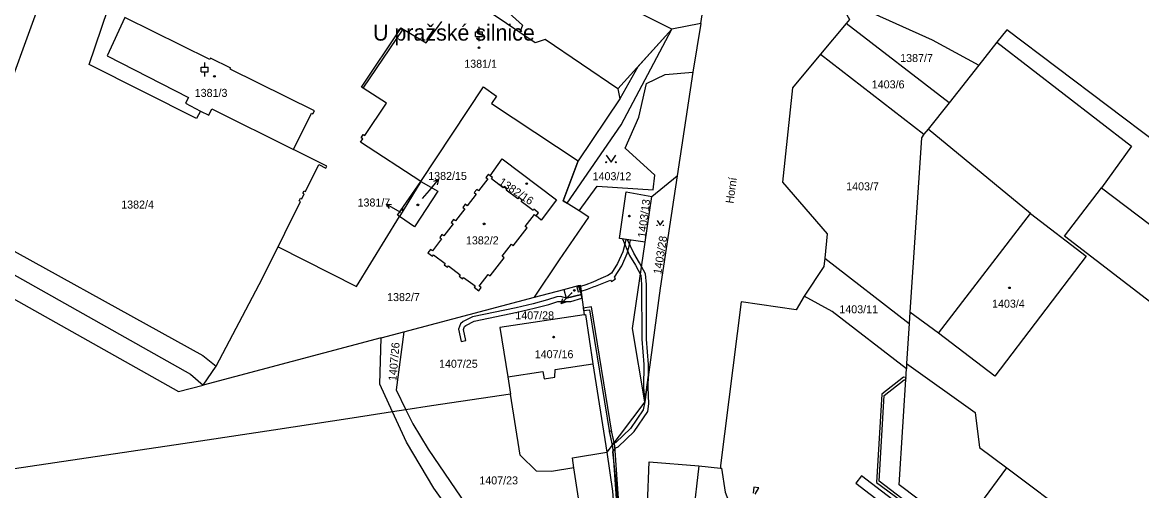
# Model space of a CAD drawing. Extents: x -756746 to -753363, y -1166406 to -1161727.
# Drawn here: x -755028.6 to -754790.9, y -1164168.9 to -1164069.4 of the extents above; entities that cross this region are included whole.
import ezdxf

# ---------------------------------------------------------------- set-up
doc = ezdxf.new("R2010")
doc.units = 0
for name, color, linetype in [('Hranice parcel', 7, 'Continuous'), ('Parcelní čísla', 7, 'Continuous'), ('Pop  PČ popisy', 7, 'Continuous'), ('Vnitřní kresba', 7, 'Continuous'), ('Věcná břemena k části', 7, 'Continuous'), ('Značky budov', 7, 'Continuous'), ('Značky kultur', 7, 'Continuous')]:
    doc.layers.add(name, color=color, linetype=linetype)

msp = doc.modelspace()

# ---------------------------------------------------------------- linework, layer by layer
at = {"layer": 'Hranice parcel'}
for p, q in [((-754884.49, -1164069.6), (-754879.56, -1164037.71)), ((-755041.82, -1164111.74), (-755023.25, -1164060.61)), ((-754890.62, -1164070.86), (-754902.1, -1164083.52)), ((-754884.49, -1164069.6), (-754890.62, -1164070.86)), ((-754853.62, -1164069.62), (-754859.06, -1164076.16)), ((-754831.71, -1164086.49), (-754853.62, -1164069.62)), ((-754859.06, -1164076.16), (-754837.15, -1164093.14)), ((-754825.44, -1164078.49), (-754831.71, -1164086.49)), ((-754894.91, -1164106.37), (-754889.52, -1164101.97)), ((-754943.95, -1164103.21), (-754948.51, -1164110.65)), ((-754896.34, -1164116.13), (-754894.91, -1164106.37)), ((-754858.18, -1164119.5), (-754840.24, -1164133.36)), ((-754947.55, -1164135.15), (-754919.85, -1164127.8)), ((-754919.85, -1164127.8), (-754913.57, -1164126.13)), ((-754909.84, -1164127.23), (-754909.28, -1164131.54)), ((-754952.38, -1164136.43), (-754947.55, -1164135.15)), ((-754952.38, -1164136.43), (-754990.22, -1164146.48)), ((-754990.22, -1164146.48), (-754987.47, -1164142.44)), ((-754907.4, -1164141.97), (-754904.43, -1164160.77)), ((-754947.14, -1164151.75), (-754949.97, -1164152.19)), ((-754941.71, -1164150.91), (-754947.14, -1164151.75)), ((-754896.41, -1164150.01), (-754904.43, -1164160.77)), ((-754949.97, -1164152.19), (-754958.55, -1164153.51)), ((-754884.91, -1164163.63), (-754880.3, -1164164.13))]:
    msp.add_line(p, q, dxfattribs=at)
for points in [[(-754890.62, -1164070.86), (-754902.96, -1164064.67), (-754924.88, -1164051.24)], [(-754922.97, -1164071.51), (-754934.3, -1164063.78), (-754932.37, -1164060.92)], [(-754932.37, -1164060.92), (-754922.4, -1164069.97), (-754922.97, -1164071.51)], [(-754855.7, -1164063.88), (-754835.34, -1164073.06), (-754825.44, -1164078.49)], [(-754855.7, -1164063.88), (-754852.92, -1164068.77), (-754853.62, -1164069.62)], [(-754990.74, -1164088.28), (-754991.64, -1164089.81), (-755014.45, -1164078.34), (-755010.43, -1164066.65)], [(-754971.03, -1164096.4), (-754967.18, -1164088.7), (-754966.89, -1164088.85), (-754966.55, -1164088.17), (-754984.43, -1164079.36), (-754984.33, -1164079.15), (-754988.62, -1164076.96), (-754988.76, -1164077.24), (-755006.81, -1164068.35), (-755010.61, -1164076.51), (-754993.31, -1164085.32), (-754993.94, -1164086.56), (-754990.74, -1164088.28)], [(-755128.41, -1164071.24), (-755117.28, -1164080.24), (-755087.68, -1164092.23), (-755071.5, -1164099.21), (-755049.32, -1164109.35), (-755043.07, -1164114.78), (-755037.54, -1164119.04), (-754992.9, -1164144.18), (-754990.22, -1164146.48)], [(-754884.49, -1164069.6), (-754886.21, -1164079.96), (-754889.52, -1164101.97)], [(-754787.41, -1164095.22), (-754819.47, -1164070.96), (-754821.62, -1164073.62), (-754825.44, -1164078.49)], [(-754902.1, -1164083.52), (-754917.57, -1164073.01), (-754919.71, -1164073.73), (-754922.97, -1164071.51)], [(-754859.06, -1164076.16), (-754865.01, -1164083.33), (-754867.11, -1164103.35), (-754857.69, -1164114.33), (-754858.18, -1164119.5)], [(-754943.95, -1164103.21), (-754930.69, -1164083.1), (-754927.91, -1164085.06), (-754928.97, -1164086.66), (-754910.52, -1164098.78)], [(-754902.1, -1164083.52), (-754901.68, -1164085.65), (-754910.52, -1164098.78)], [(-754990.74, -1164088.28), (-754989.01, -1164089.12), (-754988.38, -1164087.76), (-754971.03, -1164096.4)], [(-754831.71, -1164086.49), (-754836.18, -1164092.06), (-754837.15, -1164093.14)], [(-754837.15, -1164093.14), (-754837.63, -1164093.9), (-754840.09, -1164130.99), (-754840.24, -1164133.36)], [(-754974.3, -1164117.07), (-754972.88, -1164114.21), (-754969.52, -1164107.43), (-754969.79, -1164107.29), (-754969.53, -1164106.76), (-754969.26, -1164106.89), (-754968.74, -1164105.83), (-754969, -1164105.7), (-754968.74, -1164105.17), (-754968.47, -1164105.3), (-754965.64, -1164099.58), (-754964.12, -1164100.34), (-754963.92, -1164099.93), (-754971.03, -1164096.4)], [(-754929.22, -1164101.97), (-754926.7, -1164098.38), (-754915.13, -1164107.08), (-754918.4, -1164111.44), (-754919.45, -1164110.52)], [(-754919.85, -1164127.8), (-754914.51, -1164119.86), (-754908.27, -1164110.77), (-754910.36, -1164109.44), (-754913.74, -1164107.28), (-754910.52, -1164098.78)], [(-754929.22, -1164101.97), (-754929.62, -1164101.66), (-754930.14, -1164102.34), (-754929.75, -1164102.64), (-754931.71, -1164105.19), (-754932.1, -1164104.89), (-754932.63, -1164105.56), (-754932.23, -1164105.87), (-754934.14, -1164108.35), (-754934.53, -1164108.04), (-754935.05, -1164108.71), (-754934.65, -1164109.02), (-754936.6, -1164111.56), (-754937, -1164111.25), (-754937.52, -1164111.92), (-754937.12, -1164112.22), (-754939.07, -1164114.76), (-754939.47, -1164114.45), (-754939.96, -1164115.09), (-754939.56, -1164115.4), (-754941.52, -1164117.95), (-754941.92, -1164117.64), (-754942.46, -1164118.34), (-754941.49, -1164119.07), (-754941.28, -1164118.78), (-754938.8, -1164120.65), (-754939.01, -1164120.93), (-754938.32, -1164121.44), (-754938.11, -1164121.16), (-754935.59, -1164123.06), (-754935.8, -1164123.34), (-754935.1, -1164123.86), (-754934.89, -1164123.58), (-754932.44, -1164125.41), (-754932.66, -1164125.7), (-754931.67, -1164126.44), (-754931.15, -1164125.77), (-754931.55, -1164125.46), (-754929.63, -1164122.96), (-754929.23, -1164123.26), (-754926.27, -1164119.41), (-754926.67, -1164119.11), (-754924.71, -1164116.56), (-754924.32, -1164116.86), (-754921.4, -1164113.06), (-754921.79, -1164112.76), (-754919.84, -1164110.21), (-754919.45, -1164110.52)], [(-754919.45, -1164110.52), (-754918.94, -1164109.86), (-754919.93, -1164109.11), (-754920.14, -1164109.38), (-754922.63, -1164107.47), (-754922.42, -1164107.19), (-754923.15, -1164106.63), (-754923.36, -1164106.91), (-754925.81, -1164105.03), (-754925.6, -1164104.75), (-754926.25, -1164104.25), (-754926.46, -1164104.53), (-754928.96, -1164102.61), (-754928.75, -1164102.33), (-754929.22, -1164101.97)], [(-754889.52, -1164101.97), (-754893.12, -1164125.9), (-754896.41, -1164150.01)], [(-754948.51, -1164110.65), (-754948.92, -1164110.37), (-754943.95, -1164103.21)], [(-754943.95, -1164103.21), (-754940.36, -1164105.26), (-754945.28, -1164112.86), (-754948.51, -1164110.65)], [(-754799.41, -1164104.56), (-754779.01, -1164119.98), (-754765.73, -1164130.29), (-754765.45, -1164129.93), (-754757.52, -1164135.97), (-754757.81, -1164136.35), (-754738.45, -1164151.14), (-754746.29, -1164161.43), (-754765.56, -1164146.67), (-754769, -1164151.17), (-754776.97, -1164145.15), (-754773.6, -1164140.66), (-754807.24, -1164114.81), (-754799.41, -1164104.56)], [(-754896.34, -1164116.13), (-754901.77, -1164115.32), (-754900.33, -1164105.4), (-754894.91, -1164106.37)], [(-754974.3, -1164117.07), (-754957.62, -1164125.5), (-754948.51, -1164110.65)], [(-754822.07, -1164144.58), (-754834, -1164135.43), (-754814.47, -1164110.01), (-754802.64, -1164119.1), (-754822.07, -1164144.58)], [(-755041.82, -1164111.74), (-754990.3, -1164140.17), (-754987.47, -1164142.44)], [(-754896.41, -1164150.01), (-754899.03, -1164134.47), (-754896.34, -1164116.13)], [(-754987.47, -1164142.44), (-754978.28, -1164125.12), (-754974.3, -1164117.07)], [(-755043.06, -1164121.06), (-754995.44, -1164147.87), (-754990.22, -1164146.48)], [(-754858.18, -1164119.5), (-754858.35, -1164121.27), (-754862.53, -1164127.58)], [(-754913.57, -1164126.13), (-754910.5, -1164125.31), (-754910.11, -1164125.21), (-754909.84, -1164127.23)], [(-754913.57, -1164126.13), (-754913.11, -1164128.04), (-754909.84, -1164127.23)], [(-754862.53, -1164127.58), (-754864.27, -1164130.49), (-754875.9, -1164128.78), (-754880.28, -1164163.59), (-754880.3, -1164164.13)], [(-754840.79, -1164143.02), (-754856.58, -1164130.84), (-754862.53, -1164127.58)], [(-754909.28, -1164131.54), (-754927.22, -1164134.21), (-754925.47, -1164144.72)], [(-754909.28, -1164131.54), (-754908.98, -1164131.5), (-754907.4, -1164141.97)], [(-754947.55, -1164135.15), (-754949.2, -1164147.5), (-754947.14, -1164151.75)], [(-754840.24, -1164133.36), (-754840.77, -1164141.86), (-754840.79, -1164143.02)], [(-754949.97, -1164152.19), (-754952.7, -1164146.3), (-754952.38, -1164136.43)], [(-754925.47, -1164144.72), (-754918.04, -1164143.59), (-754917.8, -1164145.16), (-754915.48, -1164144.81), (-754915.46, -1164143.2), (-754907.4, -1164141.97)], [(-754925.47, -1164144.72), (-754924.9, -1164148.44), (-754941.71, -1164150.91)], [(-754741.41, -1164243.91), (-754842.39, -1164167.67), (-754840.79, -1164143.02)], [(-754947.14, -1164151.75), (-754945.7, -1164154.7), (-754942.4, -1164160.1), (-754927.3, -1164182.3), (-754924.85, -1164185.19), (-754922.53, -1164187.92), (-754918.55, -1164192.62)], [(-754958.55, -1164153.51), (-754975.29, -1164156.04), (-754994.51, -1164158.98), (-755016.46, -1164162.22), (-755037.49, -1164165.34), (-755052.75, -1164167.6), (-755056.44, -1164166.32), (-755056.95, -1164163.38)], [(-754917.73, -1164198.03), (-754921.67, -1164193.81), (-754925.5, -1164189.7), (-754927.83, -1164186.65), (-754933, -1164179.9), (-754941.2, -1164168.4), (-754947, -1164158.6), (-754949.97, -1164152.19)], [(-754908.63, -1164182.52), (-754911.5, -1164164.06), (-754911.78, -1164161.94), (-754904.43, -1164160.77)], [(-754904.19, -1164179.16), (-754904.17, -1164178.77), (-754895.77, -1164178.55), (-754895.81, -1164171.84), (-754895.47, -1164162.77), (-754884.91, -1164163.63)], [(-754884.91, -1164163.63), (-754886.14, -1164174.15), (-754886.1, -1164177.9), (-754886.28, -1164182.83), (-754886.72, -1164184.75), (-754886.58, -1164185.73)], [(-754880.3, -1164164.13), (-754880.11, -1164164.15), (-754879.29, -1164169.25), (-754876.58, -1164176.37), (-754874.77, -1164181.48), (-754874.21, -1164184.25), (-754873.46, -1164193.63), (-754872.3, -1164200.7), (-754869.37, -1164210.72), (-754867.41, -1164215.65), (-754862.15, -1164223.74), (-754854.75, -1164232.99), (-754847.78, -1164240.39), (-754838.95, -1164248.43), (-754830.14, -1164255.83), (-754819.97, -1164264.09), (-754804.56, -1164277.13), (-754792.49, -1164290.13)], [(-754825.22, -1164171.83), (-754819.46, -1164164.07), (-754746.92, -1164218.61), (-754754.47, -1164228.68), (-754762.23, -1164222.82), (-754760.57, -1164220.37), (-754825.22, -1164171.83)]]:
    msp.add_lwpolyline(points, dxfattribs=at)
at = {"layer": 'Pop  PČ popisy'}
for p, q in [((-754942.14, -1164105.09), (-754940.21, -1164102.79)), ((-754940.21, -1164102.79), (-754941.24, -1164103.24)), ((-754940.21, -1164102.79), (-754940.47, -1164103.88)), ((-754943.6, -1164106.83), (-754942.14, -1164105.09)), ((-754948.71, -1164109.52), (-754951.31, -1164108.02)), ((-754951.31, -1164108.02), (-754950.19, -1164108.09)), ((-754951.31, -1164108.02), (-754950.69, -1164108.95)), ((-754948.2, -1164109.81), (-754948.71, -1164109.52)), ((-754912.05, -1164127), (-754914.17, -1164129.12)), ((-754914.17, -1164129.12), (-754913.82, -1164128.06)), ((-754911.87, -1164126.82), (-754912.05, -1164127)), ((-754914.17, -1164129.12), (-754913.11, -1164128.77))]:
    msp.add_line(p, q, dxfattribs=at)
at = {"layer": 'Vnitřní kresba'}
for p, q in [((-754956.56, -1164083.15), (-754948.13, -1164070.56)), ((-754956.18, -1164083.39), (-754947.74, -1164070.79)), ((-754948.13, -1164070.56), (-754947.74, -1164070.79)), ((-754947.74, -1164070.79), (-754942.8, -1164073.74)), ((-754942.8, -1164073.74), (-754939.52, -1164069.16)), ((-754821.62, -1164073.62), (-754792.98, -1164095.68)), ((-754896.02, -1164082.37), (-754892.07, -1164080.48)), ((-754892.07, -1164080.48), (-754886.21, -1164079.96)), ((-754956.18, -1164083.39), (-754956.56, -1164083.15)), ((-754897.64, -1164089.56), (-754896.02, -1164082.37)), ((-754951.28, -1164086.54), (-754956.18, -1164083.39)), ((-754955.84, -1164093.45), (-754951.28, -1164086.54)), ((-754900.59, -1164096.09), (-754897.64, -1164089.56)), ((-754814.47, -1164110.01), (-754836.18, -1164092.06)), ((-754956.77, -1164094.83), (-754956.32, -1164094.16)), ((-754943.95, -1164103.21), (-754956.77, -1164094.83)), ((-754956.66, -1164093.93), (-754956.18, -1164093.22)), ((-754956.32, -1164094.16), (-754956.66, -1164093.93)), ((-754956.18, -1164093.22), (-754955.84, -1164093.45)), ((-754894.25, -1164101.88), (-754900.59, -1164096.09)), ((-754792.98, -1164095.68), (-754799.41, -1164104.56)), ((-754894.6, -1164104.95), (-754894.25, -1164101.88)), ((-754910.36, -1164109.44), (-754906.52, -1164104.19)), ((-754906.52, -1164104.19), (-754894.6, -1164104.95)), ((-754909.84, -1164127.23), (-754910.5, -1164125.31)), ((-754834, -1164135.43), (-754840.09, -1164130.99)), ((-754840.77, -1164141.86), (-754826.2, -1164152.34)), ((-754922.86, -1164161.35), (-754924.9, -1164148.44)), ((-754826.2, -1164152.34), (-754825.29, -1164159.72)), ((-754919.4, -1164164.81), (-754922.86, -1164161.35)), ((-754825.29, -1164159.72), (-754819.46, -1164164.07)), ((-754916.19, -1164164.86), (-754919.4, -1164164.81)), ((-754911.5, -1164164.06), (-754916.19, -1164164.86))]:
    msp.add_line(p, q, dxfattribs=at)
at = {"layer": 'Věcná břemena k části'}
for points in [[(-754890.62, -1164070.86), (-754897.86, -1164078.84), (-754901.68, -1164085.65), (-754910.52, -1164098.78), (-754913.74, -1164107.28), (-754912.91, -1164107.81), (-754901.42, -1164091.15)], [(-754910.07, -1164125.49), (-754909.94, -1164126.49), (-754908.53, -1164126.08), (-754907.12, -1164125.54), (-754906.85, -1164125.42), (-754903.65, -1164124.17), (-754903.48, -1164124.45), (-754902.62, -1164123.93), (-754902.85, -1164123.56), (-754901.28, -1164121.11), (-754900.15, -1164118.54), (-754899.64, -1164116.68), (-754899.43, -1164115.67), (-754900.43, -1164115.52), (-754900.64, -1164116.54), (-754901.07, -1164118.16), (-754902.18, -1164120.67), (-754903.49, -1164122.7), (-754904.26, -1164123.17), (-754905.72, -1164123.82), (-754907.46, -1164124.59), (-754908.93, -1164125.16)], [(-754900.04, -1164115.58), (-754901.15, -1164115.41), (-754899.62, -1164118.93), (-754898.37, -1164120.99), (-754897.23, -1164123.14), (-754897.06, -1164125.13), (-754897, -1164136.75), (-754896.6, -1164142.12), (-754896.68, -1164146.97), (-754896.41, -1164150.01), (-754895.64, -1164144.35), (-754895.6, -1164142.1), (-754896, -1164136.71), (-754896.06, -1164125.09), (-754896.25, -1164122.86), (-754897.51, -1164120.49), (-754898.74, -1164118.47)], [(-754910.81, -1164125.7), (-754910.53, -1164126.66), (-754909.94, -1164126.49), (-754910.07, -1164125.49)], [(-754909.84, -1164127.23), (-754910.03, -1164125.78), (-754910.31, -1164125.86)], [(-754909.74, -1164128.03), (-754909.84, -1164127.23), (-754913.11, -1164128.04), (-754914.22, -1164127.68), (-754915.07, -1164127.75), (-754917.06, -1164128.36), (-754920.12, -1164129.18), (-754923.69, -1164130.03), (-754932.96, -1164131.95), (-754934.98, -1164132.95), (-754935.55, -1164133.44), (-754935.97, -1164134.62), (-754935.4, -1164137.22), (-754934.43, -1164137.01), (-754934.93, -1164134.68), (-754934.69, -1164134.02), (-754934.42, -1164133.79), (-754932.64, -1164132.91), (-754923.47, -1164131.01), (-754919.88, -1164130.14), (-754916.78, -1164129.32), (-754914.89, -1164128.73), (-754914.18, -1164128.68), (-754912.08, -1164128.7)], [(-754903.9, -1164156.56), (-754903.3, -1164159.25), (-754902.9, -1164158.72), (-754903.4, -1164156.46), (-754907.74, -1164129.88), (-754909.46, -1164130.16), (-754909.4, -1164130.66), (-754908.16, -1164130.46)], [(-754909.46, -1164130.16), (-754909.4, -1164130.66), (-754908.16, -1164130.46), (-754903.9, -1164156.56), (-754903.3, -1164159.25), (-754902.9, -1164158.72), (-754903.4, -1164156.46), (-754907.74, -1164129.88)], [(-754895.64, -1164144.35), (-754896.41, -1164150.01), (-754896.73, -1164151.74), (-754899.4, -1164155.71), (-754902.53, -1164158.66), (-754903.08, -1164158.96), (-754904.43, -1164160.77), (-754903.25, -1164169.03), (-754902.55, -1164178.46), (-754902.46, -1164178.73), (-754901.42, -1164178.7), (-754901.57, -1164178.26), (-754902.25, -1164168.93), (-754903.16, -1164160.69), (-754902.53, -1164159.79), (-754902.05, -1164159.58), (-754898.64, -1164156.37), (-754895.77, -1164152.12), (-754895.51, -1164150.45), (-754895.68, -1164146.95)], [(-754903.95, -1164156.32), (-754903.3, -1164159.25), (-754902.9, -1164158.72), (-754903.46, -1164156.21)], [(-754903.3, -1164159.25), (-754903.25, -1164159.48), (-754901.88, -1164178.71), (-754901.38, -1164178.7), (-754902.75, -1164159.4), (-754902.9, -1164158.72)], [(-754902.75, -1164159.4), (-754902.9, -1164158.72), (-754903.3, -1164159.25), (-754903.25, -1164159.48), (-754901.88, -1164178.71), (-754901.38, -1164178.7)], [(-754851.55, -1164167.35), (-754776.1, -1164225.27), (-754748.42, -1164246.16), (-754746.97, -1164247.27), (-754745.07, -1164246.22), (-754747.2, -1164244.57), (-754774.88, -1164223.67), (-754850.34, -1164165.76)]]:
    msp.add_lwpolyline(points, close=True, dxfattribs=at)
for points in [[(-754773.43, -1164221.43), (-754790.9, -1164209.06), (-754805.39, -1164198.17), (-754821.5, -1164186.01), (-754832.41, -1164177.59), (-754841.78, -1164170.56), (-754846.63, -1164166.92), (-754845.53, -1164148.7), (-754841.27, -1164145.34), (-754840.94, -1164145.36), (-754840.91, -1164144.86), (-754841.43, -1164144.83), (-754846.02, -1164148.44), (-754847.15, -1164167.16), (-754842.08, -1164170.96), (-754832.71, -1164177.99), (-754821.8, -1164186.41), (-754805.69, -1164198.57), (-754791.2, -1164209.46), (-754773.71, -1164221.83)], [(-754872.93, -1164169.64), (-754872.19, -1164168.35), (-754873.2, -1164168.19), (-754873.39, -1164169.44)]]:
    msp.add_lwpolyline(points, dxfattribs=at)
at = {"layer": 'Značky budov'}
for centre in [(-754931.61, -1164074.79), (-754987.81, -1164080.86), (-754921.47, -1164103.65), (-754947.86, -1164109.17), (-754944.6, -1164108.18), (-754899.67, -1164110.57), (-754930.53, -1164112.21), (-754818.93, -1164125.81), (-754911.37, -1164126.37), (-754915.76, -1164136.29)]:
    msp.add_circle(centre, 0.175, dxfattribs=at)
at = {"layer": 'Značky kultur'}
for p, q in [((-754931.6, -1164071.36), (-754931.6, -1164070.36)), ((-754932.35, -1164071.36), (-754930.85, -1164071.36)), ((-754932.35, -1164072.36), (-754932.35, -1164071.36)), ((-754932.35, -1164072.36), (-754930.85, -1164072.36)), ((-754931.6, -1164073.36), (-754931.6, -1164072.36)), ((-754930.85, -1164072.36), (-754930.85, -1164071.36)), ((-754989.87, -1164078.9), (-754989.87, -1164077.9)), ((-754990.62, -1164078.9), (-754989.12, -1164078.9)), ((-754990.62, -1164079.9), (-754990.62, -1164078.9)), ((-754990.62, -1164079.9), (-754989.12, -1164079.9)), ((-754989.87, -1164080.9), (-754989.87, -1164079.9)), ((-754989.12, -1164079.9), (-754989.12, -1164078.9))]:
    msp.add_line(p, q, dxfattribs=at)
for points in [[(-754904.57, -1164097.62), (-754903.57, -1164099.12), (-754902.57, -1164097.62)], [(-754893.79, -1164111.51), (-754893.12, -1164112.52), (-754892.45, -1164111.51)]]:
    msp.add_lwpolyline(points, dxfattribs=at)
for centre, radius in [((-754904.57, -1164099.12), 0.1), ((-754902.57, -1164099.12), 0.1), ((-754893.79, -1164112.52), 0.067), ((-754892.45, -1164112.52), 0.067)]:
    msp.add_circle(centre, radius, dxfattribs=at)

# ---------------------------------------------------------------- texts
at = {"layer": 'Parcelní čísla'}
for s, p in [('1387/7', (-754842.15, -1164077.81)), ('1381/1', (-754934.74, -1164079.03)), ('1403/6', (-754848.18, -1164083.41)), ('1381/3', (-754992, -1164085.22)), ('1382/15', (-754942.4, -1164102.87)), ('1403/12', (-754907.48, -1164102.93)), ('1403/7', (-754853.62, -1164105.08)), ('1381/7', (-754957.41, -1164108.52)), ('1382/4', (-755007.61, -1164108.96)), ('1382/2', (-754934.39, -1164116.57)), ('1382/7', (-754951.13, -1164128.63)), ('1403/4', (-754822.63, -1164130.03)), ('1407/28', (-754923.89, -1164132.51)), ('1403/11', (-754855.07, -1164131.22)), ('1407/16', (-754919.77, -1164140.76)), ('1407/25', (-754940.1, -1164142.8)), ('1407/23', (-754931.54, -1164167.59))]:
    msp.add_text(s, height=1.7, dxfattribs=at).set_placement(p)
for s, rotation, p in [('1382/16', 326, (-754927.58, -1164103.69)), ('1403/13', 83, (-754896.23, -1164115.24)), ('1403/28', 81, (-754892.91, -1164123.03)), ('1407/26', 85, (-754949.17, -1164145.67))]:
    msp.add_text(s, height=1.7, rotation=rotation, dxfattribs=at).set_placement(p)
at = {"layer": 'Pop  PČ popisy'}
msp.add_text('U pražské silnice', height=3.4, dxfattribs=at).set_placement((-754954.12, -1164073.26))
msp.add_text('Horní', height=1.7, rotation=82, dxfattribs=at).set_placement((-754877.58, -1164107.96))

doc.saveas('drawing.dxf')
